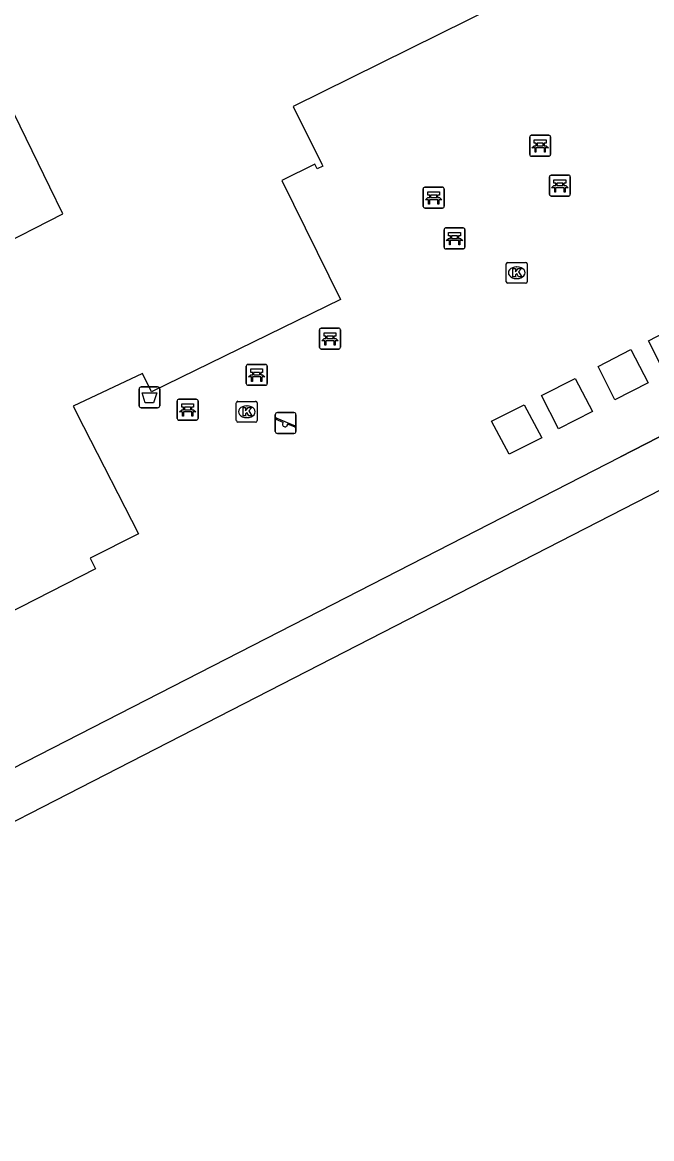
# Model space of a CAD drawing. Extents: x 158838 to 160074, y 386376 to 387776.
# Drawn here: x 159485.8 to 159515.9, y 387467.3 to 387520.8 of the extents above; entities that cross this region are included whole.
import ezdxf

# ---------------------------------------------------------------- set-up
doc = ezdxf.new("R2010")
doc.units = 0
for name, color, linetype in [('IMGEO_Afvalbak', 7, 'Continuous'), ('IMGEO_Bank', 7, 'Continuous'), ('IMGEO_Groenvoorziening', 7, 'Continuous'), ('IMGEO_Hek', 7, 'Continuous'), ('IMGEO_Kolk', 7, 'Continuous'), ('IMGEO_Pand', 7, 'Continuous'), ('IMGEO_Speelvoorziening', 7, 'Continuous'), ('IMGEO_Voetpad_open', 7, 'Continuous')]:
    doc.layers.add(name, color=color, linetype=linetype)

msp = doc.modelspace()

# ---------------------------------------------------------------- linework, layer by layer
at = {"layer": 'IMGEO_Afvalbak'}
for p, q in [((159491.354, 387502.453), (159491.354, 387503.253)), ((159491.354, 387503.253), (159491.354, 387502.453)), ((159491.454, 387503.353), (159492.244, 387503.353)), ((159492.244, 387503.353), (159491.454, 387503.353)), ((159492.344, 387503.253), (159492.344, 387502.453)), ((159492.344, 387502.453), (159492.344, 387503.253)), ((159492.244, 387502.353), (159491.454, 387502.353)), ((159491.454, 387502.353), (159492.244, 387502.353))]:
    msp.add_line(p, q, dxfattribs=at)
msp.add_lwpolyline([(159491.497, 387503.067), (159492.201, 387503.067), (159492.052, 387502.597), (159491.646, 387502.597), (159491.497, 387503.067)], dxfattribs=at)
for centre, start, end in [((159491.454, 387503.253), 90, 180), ((159491.454, 387503.253), 90, 180), ((159492.244, 387503.253), 0, 90), ((159492.244, 387503.253), 360, 90), ((159491.454, 387502.453), 180, 270), ((159491.454, 387502.453), 180, 270), ((159492.244, 387502.453), 270, 0), ((159492.244, 387502.453), 270, 0)]:
    msp.add_arc(centre, 0.1, start, end, dxfattribs=at)
at = {"layer": 'IMGEO_Bank'}
for p, q in [((159510.16, 387515.424), (159511.001, 387515.424)), ((159511.001, 387515.424), (159510.16, 387515.424)), ((159510.085, 387514.499), (159510.085, 387515.34)), ((159510.085, 387515.34), (159510.085, 387514.499)), ((159510.394, 387514.93), (159510.394, 387515.036)), ((159510.438, 387515.036), (159510.438, 387514.93)), ((159510.726, 387515.042), (159510.444, 387515.042)), ((159510.444, 387514.924), (159510.726, 387514.924)), ((159510.732, 387514.93), (159510.732, 387515.036)), ((159510.776, 387515.036), (159510.776, 387514.93)), ((159511.085, 387515.349), (159511.085, 387514.508)), ((159511.085, 387514.508), (159511.085, 387515.349)), ((159511.01, 387514.424), (159510.169, 387514.424)), ((159510.169, 387514.424), (159511.01, 387514.424)), ((159510.782, 387514.822), (159510.389, 387514.822)), ((159511.03, 387512.585), (159511.03, 387513.426)), ((159511.03, 387513.426), (159511.03, 387512.585)), ((159511.105, 387513.51), (159511.946, 387513.51)), ((159511.946, 387513.51), (159511.105, 387513.51)), ((159512.03, 387513.435), (159512.03, 387512.594)), ((159512.03, 387512.594), (159512.03, 387513.435)), ((159504.978, 387512.008), (159504.978, 387512.849)), ((159504.978, 387512.849), (159504.978, 387512.008)), ((159505.053, 387512.933), (159505.894, 387512.933)), ((159505.894, 387512.933), (159505.053, 387512.933)), ((159505.978, 387512.858), (159505.978, 387512.017)), ((159505.978, 387512.017), (159505.978, 387512.858)), ((159511.727, 387512.908), (159511.334, 387512.908)), ((159511.339, 387513.016), (159511.339, 387513.122)), ((159511.383, 387513.122), (159511.383, 387513.016)), ((159511.671, 387513.128), (159511.389, 387513.128)), ((159511.389, 387513.01), (159511.671, 387513.01)), ((159511.677, 387513.016), (159511.677, 387513.122)), ((159511.721, 387513.122), (159511.721, 387513.016)), ((159505.675, 387512.331), (159505.282, 387512.331)), ((159505.287, 387512.439), (159505.287, 387512.545)), ((159505.331, 387512.545), (159505.331, 387512.439)), ((159505.619, 387512.551), (159505.337, 387512.551)), ((159505.337, 387512.433), (159505.619, 387512.433)), ((159505.625, 387512.439), (159505.625, 387512.545)), ((159505.669, 387512.545), (159505.669, 387512.439)), ((159511.955, 387512.51), (159511.114, 387512.51)), ((159511.114, 387512.51), (159511.955, 387512.51)), ((159505.903, 387511.933), (159505.062, 387511.933)), ((159505.062, 387511.933), (159505.903, 387511.933)), ((159505.978, 387510.054), (159505.978, 387510.895)), ((159505.978, 387510.895), (159505.978, 387510.054)), ((159506.053, 387510.979), (159506.894, 387510.979)), ((159506.894, 387510.979), (159506.053, 387510.979)), ((159506.619, 387510.597), (159506.337, 387510.597)), ((159506.978, 387510.904), (159506.978, 387510.063)), ((159506.978, 387510.063), (159506.978, 387510.904)), ((159506.675, 387510.377), (159506.282, 387510.377)), ((159506.287, 387510.485), (159506.287, 387510.591)), ((159506.331, 387510.591), (159506.331, 387510.485)), ((159506.337, 387510.479), (159506.619, 387510.479)), ((159506.625, 387510.485), (159506.625, 387510.591)), ((159506.669, 387510.591), (159506.669, 387510.485)), ((159506.903, 387509.979), (159506.062, 387509.979)), ((159506.062, 387509.979), (159506.903, 387509.979)), ((159500.006, 387505.247), (159500.006, 387506.088)), ((159500.006, 387506.088), (159500.006, 387505.247)), ((159500.081, 387506.172), (159500.922, 387506.172)), ((159500.922, 387506.172), (159500.081, 387506.172)), ((159500.315, 387505.678), (159500.315, 387505.784)), ((159500.359, 387505.784), (159500.359, 387505.678)), ((159500.647, 387505.79), (159500.365, 387505.79)), ((159500.653, 387505.678), (159500.653, 387505.784)), ((159500.697, 387505.784), (159500.697, 387505.678)), ((159501.006, 387506.097), (159501.006, 387505.256)), ((159501.006, 387505.256), (159501.006, 387506.097)), ((159500.703, 387505.57), (159500.31, 387505.57)), ((159500.365, 387505.672), (159500.647, 387505.672)), ((159500.931, 387505.172), (159500.09, 387505.172)), ((159500.09, 387505.172), (159500.931, 387505.172)), ((159496.494, 387503.511), (159496.494, 387504.352)), ((159496.494, 387504.352), (159496.494, 387503.511)), ((159496.569, 387504.436), (159497.41, 387504.436)), ((159497.41, 387504.436), (159496.569, 387504.436)), ((159497.494, 387504.361), (159497.494, 387503.52)), ((159497.494, 387503.52), (159497.494, 387504.361)), ((159497.191, 387503.834), (159496.798, 387503.834)), ((159496.803, 387503.942), (159496.803, 387504.048)), ((159496.847, 387504.048), (159496.847, 387503.942)), ((159497.135, 387504.054), (159496.853, 387504.054)), ((159496.853, 387503.936), (159497.135, 387503.936)), ((159497.141, 387503.942), (159497.141, 387504.048)), ((159497.185, 387504.048), (159497.185, 387503.942)), ((159497.419, 387503.436), (159496.578, 387503.436)), ((159496.578, 387503.436), (159497.419, 387503.436)), ((159493.18, 387501.837), (159493.18, 387502.678)), ((159493.18, 387502.678), (159493.18, 387501.837)), ((159493.255, 387502.762), (159494.096, 387502.762)), ((159494.096, 387502.762), (159493.255, 387502.762)), ((159494.18, 387502.687), (159494.18, 387501.846)), ((159494.18, 387501.846), (159494.18, 387502.687)), ((159493.877, 387502.16), (159493.484, 387502.16)), ((159493.489, 387502.268), (159493.489, 387502.374)), ((159493.533, 387502.374), (159493.533, 387502.268)), ((159493.821, 387502.38), (159493.539, 387502.38)), ((159493.539, 387502.262), (159493.821, 387502.262)), ((159493.827, 387502.268), (159493.827, 387502.374)), ((159493.871, 387502.374), (159493.871, 387502.268)), ((159494.105, 387501.762), (159493.264, 387501.762)), ((159493.264, 387501.762), (159494.105, 387501.762))]:
    msp.add_line(p, q, dxfattribs=at)
for points in [[(159510.332, 387514.822), (159510.19, 387514.822), (159510.302, 387514.924), (159510.388, 387514.924)], [(159510.388, 387515.042), (159510.302, 387515.042), (159510.302, 387515.203), (159510.865, 387515.203), (159510.865, 387515.042), (159510.782, 387515.042)], [(159510.782, 387514.924), (159510.865, 387514.924), (159510.977, 387514.822), (159510.838, 387514.822)], [(159510.382, 387514.815), (159510.382, 387514.608), (159510.339, 387514.608), (159510.339, 387514.815)], [(159510.832, 387514.815), (159510.832, 387514.608), (159510.788, 387514.608), (159510.788, 387514.815)], [(159511.333, 387513.128), (159511.247, 387513.128), (159511.247, 387513.289), (159511.81, 387513.289), (159511.81, 387513.128), (159511.727, 387513.128)], [(159511.277, 387512.908), (159511.135, 387512.908), (159511.247, 387513.01), (159511.333, 387513.01)], [(159511.327, 387512.901), (159511.327, 387512.694), (159511.284, 387512.694), (159511.284, 387512.901)], [(159511.727, 387513.01), (159511.81, 387513.01), (159511.922, 387512.908), (159511.783, 387512.908)], [(159511.777, 387512.901), (159511.777, 387512.694), (159511.733, 387512.694), (159511.733, 387512.901)], [(159505.225, 387512.331), (159505.083, 387512.331), (159505.195, 387512.433), (159505.281, 387512.433)], [(159505.281, 387512.551), (159505.195, 387512.551), (159505.195, 387512.712), (159505.758, 387512.712), (159505.758, 387512.551), (159505.675, 387512.551)], [(159505.275, 387512.324), (159505.275, 387512.117), (159505.232, 387512.117), (159505.232, 387512.324)], [(159505.675, 387512.433), (159505.758, 387512.433), (159505.87, 387512.331), (159505.731, 387512.331)], [(159505.725, 387512.324), (159505.725, 387512.117), (159505.681, 387512.117), (159505.681, 387512.324)], [(159506.281, 387510.597), (159506.195, 387510.597), (159506.195, 387510.758), (159506.758, 387510.758), (159506.758, 387510.597), (159506.675, 387510.597)], [(159506.225, 387510.377), (159506.083, 387510.377), (159506.195, 387510.479), (159506.281, 387510.479)], [(159506.275, 387510.37), (159506.275, 387510.163), (159506.232, 387510.163), (159506.232, 387510.37)], [(159506.675, 387510.479), (159506.758, 387510.479), (159506.87, 387510.377), (159506.731, 387510.377)], [(159506.725, 387510.37), (159506.725, 387510.163), (159506.681, 387510.163), (159506.681, 387510.37)], [(159500.309, 387505.79), (159500.223, 387505.79), (159500.223, 387505.951), (159500.786, 387505.951), (159500.786, 387505.79), (159500.703, 387505.79)], [(159500.253, 387505.57), (159500.111, 387505.57), (159500.223, 387505.672), (159500.309, 387505.672)], [(159500.303, 387505.563), (159500.303, 387505.356), (159500.26, 387505.356), (159500.26, 387505.563)], [(159500.703, 387505.672), (159500.786, 387505.672), (159500.898, 387505.57), (159500.759, 387505.57)], [(159500.753, 387505.563), (159500.753, 387505.356), (159500.709, 387505.356), (159500.709, 387505.563)], [(159496.797, 387504.054), (159496.711, 387504.054), (159496.711, 387504.215), (159497.274, 387504.215), (159497.274, 387504.054), (159497.191, 387504.054)], [(159496.741, 387503.834), (159496.599, 387503.834), (159496.711, 387503.936), (159496.797, 387503.936)], [(159496.791, 387503.827), (159496.791, 387503.62), (159496.748, 387503.62), (159496.748, 387503.827)], [(159497.191, 387503.936), (159497.274, 387503.936), (159497.386, 387503.834), (159497.247, 387503.834)], [(159497.241, 387503.827), (159497.241, 387503.62), (159497.197, 387503.62), (159497.197, 387503.827)], [(159493.427, 387502.16), (159493.285, 387502.16), (159493.397, 387502.262), (159493.483, 387502.262)], [(159493.483, 387502.38), (159493.397, 387502.38), (159493.397, 387502.541), (159493.96, 387502.541), (159493.96, 387502.38), (159493.877, 387502.38)], [(159493.477, 387502.153), (159493.477, 387501.946), (159493.434, 387501.946), (159493.434, 387502.153)], [(159493.877, 387502.262), (159493.96, 387502.262), (159494.072, 387502.16), (159493.933, 387502.16)], [(159493.927, 387502.153), (159493.927, 387501.946), (159493.883, 387501.946), (159493.883, 387502.153)]]:
    msp.add_lwpolyline(points, dxfattribs=at)
for centre, radius, start, end in [((159510.163, 387515.346), 0.0779, 92.4484, 184.2845), ((159510.163, 387515.346), 0.0779, 92.4484, 184.2845), ((159511.007, 387515.346), 0.0779, 2.4484, 94.2845), ((159511.007, 387515.346), 0.0779, 2.4484, 94.2845), ((159510.387, 387515.035), 0.00671, 2.8957, 87.1043), ((159510.387, 387514.931), 0.00671, 272.8957, 357.1043), ((159510.444, 387515.035), 0.00671, 92.8957, 177.1043), ((159510.444, 387514.931), 0.00671, 182.8957, 267.1043), ((159510.726, 387515.035), 0.00671, 2.8957, 87.1043), ((159510.726, 387514.931), 0.00671, 272.8957, 357.1043), ((159510.783, 387515.035), 0.00671, 92.8957, 177.1043), ((159510.783, 387514.931), 0.00671, 182.8957, 267.1043), ((159510.163, 387514.502), 0.0779, 182.4484, 274.2845), ((159510.163, 387514.502), 0.0779, 182.4484, 274.2845), ((159510.332, 387514.815), 0.00671, 2.8957, 87.1043), ((159510.389, 387514.815), 0.00671, 92.8957, 177.1043), ((159510.781, 387514.815), 0.00671, 2.8957, 87.1043), ((159510.838, 387514.815), 0.00671, 92.8957, 177.1043), ((159511.007, 387514.502), 0.0779, 272.4484, 4.2845), ((159511.007, 387514.502), 0.0779, 272.4484, 4.2845), ((159511.108, 387513.432), 0.0779, 92.4484, 184.2845), ((159511.108, 387513.432), 0.0779, 92.4484, 184.2845), ((159511.952, 387513.432), 0.0779, 2.4484, 94.2845), ((159511.952, 387513.432), 0.0779, 2.4484, 94.2845), ((159505.056, 387512.855), 0.0779, 92.4484, 184.2845), ((159505.056, 387512.855), 0.0779, 92.4484, 184.2845), ((159505.9, 387512.855), 0.0779, 2.4484, 94.2845), ((159505.9, 387512.855), 0.0779, 2.4484, 94.2845), ((159511.277, 387512.901), 0.00671, 2.8957, 87.1043), ((159511.334, 387512.901), 0.00671, 92.8957, 177.1043), ((159511.332, 387513.121), 0.00671, 2.8957, 87.1043), ((159511.332, 387513.017), 0.00671, 272.8957, 357.1043), ((159511.389, 387513.121), 0.00671, 92.8957, 177.1043), ((159511.389, 387513.017), 0.00671, 182.8957, 267.1043), ((159511.671, 387513.121), 0.00671, 2.8957, 87.1043), ((159511.671, 387513.017), 0.00671, 272.8957, 357.1043), ((159511.728, 387513.121), 0.00671, 92.8957, 177.1043), ((159511.728, 387513.017), 0.00671, 182.8957, 267.1043), ((159511.726, 387512.901), 0.00671, 2.8957, 87.1043), ((159511.783, 387512.901), 0.00671, 92.8957, 177.1043), ((159505.225, 387512.324), 0.00671, 2.8957, 87.1043), ((159505.282, 387512.324), 0.00671, 92.8957, 177.1043), ((159505.28, 387512.544), 0.00671, 2.8957, 87.1043), ((159505.28, 387512.44), 0.00671, 272.8957, 357.1043), ((159505.337, 387512.544), 0.00671, 92.8957, 177.1043), ((159505.337, 387512.44), 0.00671, 182.8957, 267.1043), ((159505.619, 387512.544), 0.00671, 2.8957, 87.1043), ((159505.619, 387512.44), 0.00671, 272.8957, 357.1043), ((159505.676, 387512.544), 0.00671, 92.8957, 177.1043), ((159505.676, 387512.44), 0.00671, 182.8957, 267.1043), ((159505.674, 387512.324), 0.00671, 2.8957, 87.1043), ((159505.731, 387512.324), 0.00671, 92.8957, 177.1043), ((159511.108, 387512.588), 0.0779, 182.4484, 274.2845), ((159511.108, 387512.588), 0.0779, 182.4484, 274.2845), ((159511.952, 387512.588), 0.0779, 272.4484, 4.2845), ((159511.952, 387512.588), 0.0779, 272.4484, 4.2845), ((159505.056, 387512.011), 0.0779, 182.4484, 274.2845), ((159505.056, 387512.011), 0.0779, 182.4484, 274.2845), ((159505.9, 387512.011), 0.0779, 272.4484, 4.2845), ((159505.9, 387512.011), 0.0779, 272.4484, 4.2845), ((159506.056, 387510.901), 0.0779, 92.4484, 184.2845), ((159506.056, 387510.901), 0.0779, 92.4484, 184.2845), ((159506.28, 387510.59), 0.00671, 2.8957, 87.1043), ((159506.337, 387510.59), 0.00671, 92.8957, 177.1043), ((159506.619, 387510.59), 0.00671, 2.8957, 87.1043), ((159506.676, 387510.59), 0.00671, 92.8957, 177.1043), ((159506.9, 387510.901), 0.0779, 2.4484, 94.2845), ((159506.9, 387510.901), 0.0779, 2.4484, 94.2845), ((159506.225, 387510.37), 0.00671, 2.8957, 87.1043), ((159506.282, 387510.37), 0.00671, 92.8957, 177.1043), ((159506.28, 387510.486), 0.00671, 272.8957, 357.1043), ((159506.337, 387510.486), 0.00671, 182.8957, 267.1043), ((159506.619, 387510.486), 0.00671, 272.8957, 357.1043), ((159506.676, 387510.486), 0.00671, 182.8957, 267.1043), ((159506.674, 387510.37), 0.00671, 2.8957, 87.1043), ((159506.731, 387510.37), 0.00671, 92.8957, 177.1043), ((159506.9, 387510.057), 0.0779, 272.4484, 4.2845), ((159506.9, 387510.057), 0.0779, 272.4484, 4.2845), ((159506.056, 387510.057), 0.0779, 182.4484, 274.2845), ((159506.056, 387510.057), 0.0779, 182.4484, 274.2845), ((159500.084, 387506.094), 0.0779, 92.4484, 184.2845), ((159500.084, 387506.094), 0.0779, 92.4484, 184.2845), ((159500.308, 387505.783), 0.00671, 2.8957, 87.1043), ((159500.365, 387505.783), 0.00671, 92.8957, 177.1043), ((159500.647, 387505.783), 0.00671, 2.8957, 87.1043), ((159500.704, 387505.783), 0.00671, 92.8957, 177.1043), ((159500.928, 387506.094), 0.0779, 2.4484, 94.2845), ((159500.928, 387506.094), 0.0779, 2.4484, 94.2845), ((159500.084, 387505.25), 0.0779, 182.4484, 274.2845), ((159500.084, 387505.25), 0.0779, 182.4484, 274.2845), ((159500.253, 387505.563), 0.00671, 2.8957, 87.1043), ((159500.31, 387505.563), 0.00671, 92.8957, 177.1043), ((159500.308, 387505.679), 0.00671, 272.8957, 357.1043), ((159500.365, 387505.679), 0.00671, 182.8957, 267.1043), ((159500.647, 387505.679), 0.00671, 272.8957, 357.1043), ((159500.704, 387505.679), 0.00671, 182.8957, 267.1043), ((159500.702, 387505.563), 0.00671, 2.8957, 87.1043), ((159500.759, 387505.563), 0.00671, 92.8957, 177.1043), ((159500.928, 387505.25), 0.0779, 272.4484, 4.2845), ((159500.928, 387505.25), 0.0779, 272.4484, 4.2845), ((159496.572, 387504.358), 0.0779, 92.4484, 184.2845), ((159496.572, 387504.358), 0.0779, 92.4484, 184.2845), ((159497.416, 387504.358), 0.0779, 2.4484, 94.2845), ((159497.416, 387504.358), 0.0779, 2.4484, 94.2845), ((159496.741, 387503.827), 0.00671, 2.8957, 87.1043), ((159496.798, 387503.827), 0.00671, 92.8957, 177.1043), ((159496.796, 387504.047), 0.00671, 2.8957, 87.1043), ((159496.796, 387503.943), 0.00671, 272.8957, 357.1043), ((159496.853, 387504.047), 0.00671, 92.8957, 177.1043), ((159496.853, 387503.943), 0.00671, 182.8957, 267.1043), ((159497.135, 387504.047), 0.00671, 2.8957, 87.1043), ((159497.135, 387503.943), 0.00671, 272.8957, 357.1043), ((159497.192, 387504.047), 0.00671, 92.8957, 177.1043), ((159497.192, 387503.943), 0.00671, 182.8957, 267.1043), ((159497.19, 387503.827), 0.00671, 2.8957, 87.1043), ((159497.247, 387503.827), 0.00671, 92.8957, 177.1043), ((159496.572, 387503.514), 0.0779, 182.4484, 274.2845), ((159496.572, 387503.514), 0.0779, 182.4484, 274.2845), ((159497.416, 387503.514), 0.0779, 272.4484, 4.2845), ((159497.416, 387503.514), 0.0779, 272.4484, 4.2845), ((159493.258, 387502.684), 0.0779, 92.4484, 184.2845), ((159493.258, 387502.684), 0.0779, 92.4484, 184.2845), ((159494.102, 387502.684), 0.0779, 2.4484, 94.2845), ((159494.102, 387502.684), 0.0779, 2.4484, 94.2845), ((159493.427, 387502.153), 0.00671, 2.8957, 87.1043), ((159493.484, 387502.153), 0.00671, 92.8957, 177.1043), ((159493.482, 387502.373), 0.00671, 2.8957, 87.1043), ((159493.482, 387502.269), 0.00671, 272.8957, 357.1043), ((159493.539, 387502.373), 0.00671, 92.8957, 177.1043), ((159493.539, 387502.269), 0.00671, 182.8957, 267.1043), ((159493.821, 387502.373), 0.00671, 2.8957, 87.1043), ((159493.821, 387502.269), 0.00671, 272.8957, 357.1043), ((159493.878, 387502.373), 0.00671, 92.8957, 177.1043), ((159493.878, 387502.269), 0.00671, 182.8957, 267.1043), ((159493.876, 387502.153), 0.00671, 2.8957, 87.1043), ((159493.933, 387502.153), 0.00671, 92.8957, 177.1043), ((159493.258, 387501.84), 0.0779, 182.4484, 274.2845), ((159493.258, 387501.84), 0.0779, 182.4484, 274.2845), ((159494.102, 387501.84), 0.0779, 272.4484, 4.2845), ((159494.102, 387501.84), 0.0779, 272.4484, 4.2845)]:
    msp.add_arc(centre, radius, start, end, dxfattribs=at)
at = {"layer": 'IMGEO_Groenvoorziening'}
msp.add_lwpolyline([(159566.788, 387417.081), (159515.222, 387390.585), (159500, 387420.242), (159471.648, 387475.48), (159500, 387490.024), (159519.446, 387500), (159523.231, 387501.942), (159524.228, 387500), (159566.788, 387417.081)], dxfattribs=at)
at = {"layer": 'IMGEO_Hek'}
for points in [[(159525.094, 387500), (159522.874, 387504.328), (159514.429, 387500)], [(159485.768, 387446.37), (159469.949, 387477.206), (159500, 387492.606), (159514.429, 387500)]]:
    msp.add_lwpolyline(points, dxfattribs=at)
at = {"layer": 'IMGEO_Kolk'}
for p, q in [((159508.959, 387508.403), (159508.959, 387509.255)), ((159509.034, 387509.329), (159509.886, 387509.329)), ((159509.447, 387509.109), (159509.472, 387509.109)), ((159509.96, 387509.255), (159509.96, 387508.403)), ((159509.47, 387508.549), (159509.445, 387508.549)), ((159509.886, 387508.329), (159509.034, 387508.329)), ((159496.016, 387501.737), (159496.016, 387502.589)), ((159496.091, 387502.663), (159496.943, 387502.663)), ((159497.017, 387502.589), (159497.017, 387501.737)), ((159496.504, 387502.443), (159496.529, 387502.443)), ((159496.943, 387501.663), (159496.091, 387501.663)), ((159496.527, 387501.883), (159496.502, 387501.883))]:
    msp.add_line(p, q, dxfattribs=at)
for points in [[(159508.959, 387508.403), (159508.959, 387509.255)], [(159509.034, 387509.329), (159509.886, 387509.329)], [(159509.28, 387509.029), (159509.403, 387509.029), (159509.403, 387508.878), (159509.533, 387509.029), (159509.697, 387509.029), (159509.551, 387508.878), (159509.704, 387508.629), (159509.552, 387508.629), (159509.467, 387508.793), (159509.403, 387508.726), (159509.403, 387508.629), (159509.28, 387508.629), (159509.28, 387509.029)], [(159509.96, 387509.255), (159509.96, 387508.403)], [(159509.886, 387508.329), (159509.034, 387508.329)], [(159496.016, 387501.737), (159496.016, 387502.589)], [(159496.091, 387502.663), (159496.943, 387502.663)], [(159497.017, 387502.589), (159497.017, 387501.737)], [(159496.337, 387502.363), (159496.46, 387502.363), (159496.46, 387502.212), (159496.59, 387502.363), (159496.754, 387502.363), (159496.608, 387502.212), (159496.761, 387501.963), (159496.609, 387501.963), (159496.524, 387502.127), (159496.46, 387502.06), (159496.46, 387501.963), (159496.337, 387501.963), (159496.337, 387502.363)], [(159496.943, 387501.663), (159496.091, 387501.663)]]:
    msp.add_lwpolyline(points, dxfattribs=at)
for centre, start, end in [((159509.036, 387509.253), 91.552, 178.448), ((159509.036, 387509.253), 91.552, 178.448), ((159509.884, 387509.253), 1.552, 88.448), ((159509.884, 387509.253), 1.552, 88.448), ((159509.036, 387508.405), 181.552, 268.448), ((159509.036, 387508.405), 181.552, 268.448), ((159509.884, 387508.405), 271.552, 358.448), ((159509.884, 387508.405), 271.552, 358.448), ((159496.093, 387502.587), 91.552, 178.448), ((159496.093, 387502.587), 91.552, 178.448), ((159496.941, 387502.587), 1.552, 88.448), ((159496.941, 387502.587), 1.552, 88.448), ((159496.093, 387501.739), 181.552, 268.448), ((159496.093, 387501.739), 181.552, 268.448), ((159496.941, 387501.739), 271.552, 358.448), ((159496.941, 387501.739), 271.552, 358.448)]:
    msp.add_arc(centre, 0.0765, start, end, dxfattribs=at)
for centre, major_axis, ratio, start_param, end_param in [((159509.446, 387508.829), (-0.387, 0.002), 0.722429, 4.712389, 7.853982), ((159509.471, 387508.829), (-0.39, 0.002), 0.717154, 1.570796, 4.712389), ((159496.503, 387502.163), (-0.387, 0.002), 0.722429, 4.712389, 7.853982), ((159496.528, 387502.163), (-0.39, 0.002), 0.717154, 1.570796, 4.712389)]:
    msp.add_ellipse(centre, major_axis=major_axis, ratio=ratio, start_param=start_param, end_param=end_param, dxfattribs=at)
at = {"layer": 'IMGEO_Pand'}
for points in [[(159509.893, 387522.335), (159498.745, 387516.804), (159500.123, 387514.043), (159500.158, 387513.946), (159499.898, 387513.815), (159499.782, 387514.036), (159498.205, 387513.263), (159501.015, 387507.543), (159491.945, 387503.112), (159491.511, 387504.002), (159488.186, 387502.426), (159488.687, 387501.452), (159491.331, 387496.309), (159489.014, 387495.136), (159489.257, 387494.633), (159478.462, 387489.106)], [(159484.306, 387509.924), (159487.702, 387511.659), (159487.081, 387512.929), (159483.94, 387519.347)]]:
    msp.add_lwpolyline(points, dxfattribs=at)
at = {"layer": 'IMGEO_Speelvoorziening'}
for p, q in [((159497.986, 387502.123), (159498.776, 387502.123)), ((159498.776, 387502.123), (159497.986, 387502.123)), ((159497.886, 387501.223), (159497.886, 387502.023)), ((159497.886, 387502.023), (159497.886, 387501.223)), ((159498.269, 387501.651), (159497.93, 387501.788)), ((159497.955, 387501.848), (159498.831, 387501.495)), ((159498.807, 387501.435), (159498.467, 387501.572)), ((159498.876, 387502.023), (159498.876, 387501.223)), ((159498.876, 387501.223), (159498.876, 387502.023)), ((159498.776, 387501.123), (159497.986, 387501.123)), ((159497.986, 387501.123), (159498.776, 387501.123))]:
    msp.add_line(p, q, dxfattribs=at)
for centre, radius, start, end in [((159497.986, 387502.023), 0.1, 90, 180), ((159497.986, 387502.023), 0.1, 90, 180), ((159498.776, 387502.023), 0.1, 0, 90), ((159498.776, 387502.023), 0.1, 360, 90), ((159497.943, 387501.818), 0.0327, 68.078, 248.078), ((159498.348, 387501.561), 0.12, 130.9928, 5.1632), ((159498.819, 387501.465), 0.0327, 248.078, 68.078), ((159497.986, 387501.223), 0.1, 180, 270), ((159497.986, 387501.223), 0.1, 180, 270), ((159498.776, 387501.223), 0.1, 270, 0), ((159498.776, 387501.223), 0.1, 270, 0)]:
    msp.add_arc(centre, radius, start, end, dxfattribs=at)
at = {"layer": 'IMGEO_Voetpad_open'}
for points in [[(159515.778, 387505.57), (159517.321, 387506.363), (159518.186, 387504.797), (159516.585, 387503.978), (159515.778, 387505.57)], [(159513.366, 387504.335), (159514.932, 387505.143), (159515.768, 387503.554), (159514.17, 387502.741), (159513.366, 387504.335)], [(159485.768, 387446.37), (159469.949, 387477.206), (159500, 387492.606), (159514.429, 387500), (159522.874, 387504.328)], [(159510.654, 387502.944), (159512.265, 387503.763), (159513.086, 387502.18), (159511.47, 387501.342), (159510.654, 387502.944)], [(159508.252, 387501.707), (159509.817, 387502.5), (159510.659, 387500.919), (159509.097, 387500.123), (159508.252, 387501.707)]]:
    msp.add_lwpolyline(points, dxfattribs=at)

doc.saveas('drawing.dxf')
